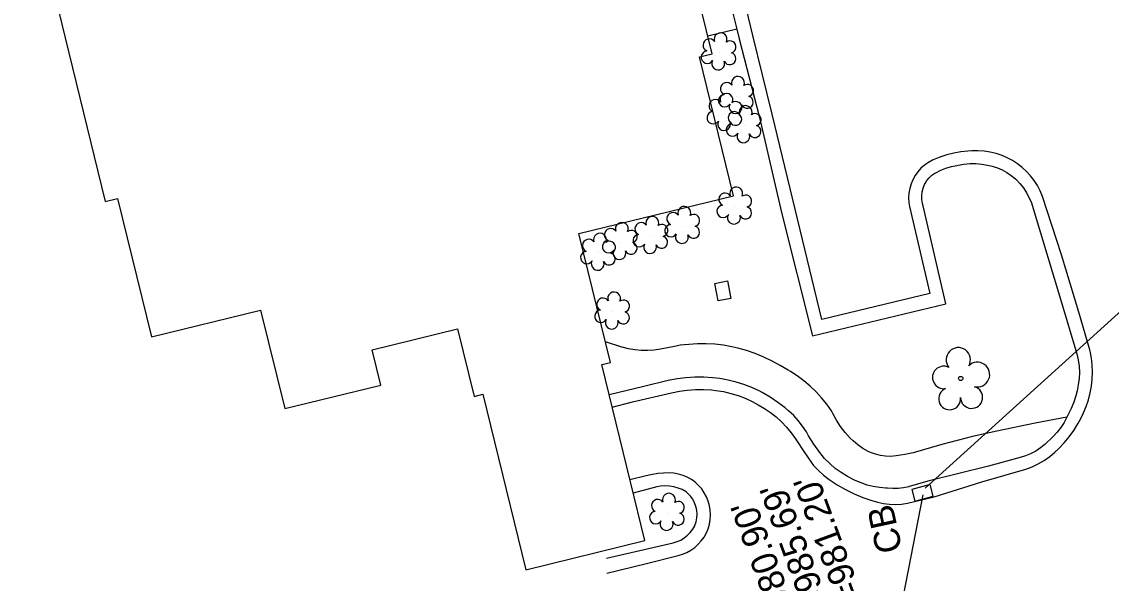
# Model space of a CAD drawing. Extents: x 1611576 to 1617186, y 899279 to 905462.
# Drawn here: x 1615690.8 to 1615858.1, y 904278.6 to 904364.8 of the extents above; entities that cross this region are included whole.
import ezdxf

# ---------------------------------------------------------------- set-up
doc = ezdxf.new("R2010")
doc.units = 0
for name, color, linetype in [('Exist Building', 7, 'Continuous'), ('Exist Other Culture Area Outline', 7, 'Continuous'), ('Exist Roads Curbs', 7, 'Continuous'), ('Exist Roads EOP Other', 7, 'Continuous'), ('Exist Structure Minor Catch Basin', 7, 'Continuous'), ('Exist Structure Minor Catch Basin Text', 7, 'Continuous'), ('Exist Structure Minor Catch Basin Top Elevation', 7, 'Continuous'), ('Exist Structure Minor Drop Inlet', 7, 'Continuous'), ('Exist Structure Minor Pipes RCP 18 Inch', 7, 'Continuous'), ('Exist Structure Minor Pipes RCP 18 Inch Invert', 7, 'Continuous'), ('Exist Vegetation Shrub CELL', 7, 'Continuous'), ('Exist Vegetation Tree CELL', 7, 'Continuous')]:
    doc.layers.add(name, color=color, linetype=linetype)

msp = doc.modelspace()

# ---------------------------------------------------------------- linework, layer by layer
at = {"layer": 'Exist Building'}
msp.add_lwpolyline([(1615690.83, 904389.67), (1615703.65, 904337.25), (1615705.53, 904337.7), (1615710.73, 904316.45), (1615727.5, 904320.56), (1615731.21, 904305.41), (1615745.97, 904309.02), (1615744.65, 904314.45), (1615757.76, 904317.66), (1615760.3, 904307.29), (1615761.61, 904307.62), (1615768.21, 904280.66), (1615786.51, 904285.14), (1615779.9, 904312.17), (1615781.22, 904312.5), (1615776.37, 904332.32), (1615800.14, 904338.13), (1615794.92, 904359.48), (1615796.82, 904359.94), (1615795.04, 904367.19)], dxfattribs=at)
at = {"layer": 'Exist Other Culture Area Outline'}
for points in [[(1615800.62, 904363.71), (1615796.16, 904362.63)], [(1615851.3, 904304.08), (1615846.46, 904303.2), (1615840.55, 904301.96), (1615836.82, 904301.13), (1615832.12, 904299.92), (1615827.73, 904298.64), (1615826.42, 904298.36), (1615825.09, 904298.15), (1615824.25, 904298.06), (1615823.46, 904298.1), (1615822.68, 904298.22), (1615821.91, 904298.41), (1615821.17, 904298.69), (1615820.82, 904298.85), (1615820, 904299.31), (1615819.23, 904299.85), (1615818.49, 904300.45), (1615818.04, 904300.87), (1615817.27, 904301.75), (1615816.57, 904302.68), (1615815.93, 904303.65), (1615815.36, 904304.67), (1615815.16, 904305.07), (1615814.43, 904306.1), (1615813.64, 904307.08), (1615812.79, 904308), (1615811.88, 904308.87), (1615810.92, 904309.68), (1615809.91, 904310.43), (1615808.85, 904311.11), (1615808.49, 904311.32), (1615807.29, 904312.06), (1615806.05, 904312.73), (1615804.78, 904313.33), (1615803.47, 904313.86), (1615802.14, 904314.32), (1615800.78, 904314.69), (1615799.88, 904314.9), (1615798.57, 904315.14), (1615797.24, 904315.3), (1615795.92, 904315.38), (1615794.58, 904315.37), (1615793.26, 904315.29), (1615791.93, 904315.14), (1615791.31, 904315.03), (1615788.91, 904314.56), (1615787.93, 904314.4), (1615786.94, 904314.33), (1615785.95, 904314.34), (1615784.97, 904314.43), (1615783.99, 904314.6), (1615783.03, 904314.85), (1615782.98, 904314.86), (1615780.44, 904315.69)]]:
    msp.add_lwpolyline(points, dxfattribs=at)
at = {"layer": 'Exist Roads Curbs'}
for points in [[(1615799.53, 904368.28), (1615800.62, 904363.71), (1615800.97, 904362.21), (1615804.09, 904350.13), (1615807.5, 904335.54), (1615812.24, 904316.62), (1615832.73, 904321.53), (1615829.24, 904336.57), (1615829.15, 904336.92), (1615829.06, 904337.52), (1615829.05, 904338.12), (1615829.11, 904338.71), (1615829.25, 904339.3), (1615829.47, 904339.86), (1615829.53, 904339.99), (1615829.82, 904340.46), (1615830.18, 904340.89), (1615830.59, 904341.26), (1615831.05, 904341.57), (1615831.17, 904341.64), (1615831.94, 904342.03), (1615832.74, 904342.35), (1615833.57, 904342.59), (1615834.42, 904342.75), (1615834.61, 904342.8), (1615835.5, 904342.96), (1615836.41, 904343.05), (1615837.32, 904343.05), (1615838.23, 904342.98), (1615839.13, 904342.83), (1615839.86, 904342.67), (1615840.64, 904342.42), (1615841.39, 904342.1), (1615842.11, 904341.71), (1615842.78, 904341.24), (1615843.41, 904340.72), (1615843.5, 904340.64), (1615844.1, 904340.01), (1615844.65, 904339.32), (1615845.13, 904338.59), (1615845.54, 904337.82), (1615845.88, 904337.01), (1615846.15, 904336.18), (1615850.48, 904321.73), (1615852.71, 904314.34), (1615852.86, 904313.83), (1615853.06, 904312.89), (1615853.18, 904311.94), (1615853.23, 904310.98), (1615853.19, 904310.02), (1615853.07, 904309.07), (1615852.88, 904308.13), (1615852.69, 904307.39), (1615852.37, 904306.41), (1615851.97, 904305.46), (1615851.32, 904304.11), (1615851.3, 904304.08), (1615850.89, 904303.29), (1615850.39, 904302.52), (1615849.82, 904301.79), (1615849.2, 904301.11), (1615847.92, 904299.92), (1615847.25, 904299.38), (1615846.52, 904298.9), (1615845.75, 904298.49), (1615844.95, 904298.15), (1615844.12, 904297.89), (1615839.27, 904296.55), (1615830.17, 904294.31), (1615827.1, 904293.44), (1615827.04, 904293.42), (1615826.23, 904293.25), (1615825.41, 904293.15), (1615824.58, 904293.13), (1615823.76, 904293.2), (1615823.53, 904293.21), (1615822.55, 904293.28), (1615821.58, 904293.44), (1615820.63, 904293.68), (1615819.7, 904293.99), (1615818.8, 904294.38), (1615818.6, 904294.47), (1615817.61, 904294.99), (1615816.66, 904295.58), (1615815.75, 904296.24), (1615814.9, 904296.96), (1615814.1, 904297.74), (1615813.37, 904298.68), (1615812.48, 904299.94), (1615811.65, 904301.25), (1615811.31, 904301.85), (1615810.72, 904302.74), (1615810.07, 904303.57), (1615809.36, 904304.36), (1615808.59, 904305.09), (1615808.05, 904305.53), (1615806.91, 904306.38), (1615805.73, 904307.18), (1615804.5, 904307.9), (1615804.07, 904308.13), (1615802.92, 904308.66), (1615801.73, 904309.12), (1615800.52, 904309.5), (1615799.29, 904309.81), (1615798.04, 904310.04), (1615796.93, 904310.16), (1615795.55, 904310.24), (1615794.18, 904310.23), (1615792.81, 904310.14), (1615791.45, 904309.98), (1615790.09, 904309.73), (1615786.37, 904308.81), (1615781.04, 904307.51)], [(1615780.63, 904282.44), (1615790.86, 904284.81), (1615791.46, 904284.98), (1615792.03, 904285.23), (1615792.56, 904285.56), (1615793.05, 904285.95), (1615793.49, 904286.39), (1615793.86, 904286.89), (1615794.17, 904287.43), (1615794.18, 904287.47), (1615794.37, 904288.03), (1615794.49, 904288.62), (1615794.52, 904289.21), (1615794.48, 904289.81), (1615794.35, 904290.39), (1615794.15, 904290.95), (1615793.88, 904291.48), (1615793.53, 904291.96), (1615793.13, 904292.4), (1615792.84, 904292.65), (1615792.26, 904292.97), (1615791.62, 904293.22), (1615790.96, 904293.41), (1615790.28, 904293.52), (1615789.59, 904293.54), (1615788.9, 904293.49), (1615788.35, 904293.39), (1615784.72, 904292.43)]]:
    msp.add_lwpolyline(points, dxfattribs=at)
at = {"layer": 'Exist Roads EOP Other'}
for points in [[(1615781.49, 904305.65), (1615784.63, 904306.45), (1615790.61, 904307.84), (1615791.81, 904308.09), (1615793.03, 904308.26), (1615794.26, 904308.35), (1615795.49, 904308.36), (1615796.72, 904308.29), (1615797.41, 904308.22), (1615798.56, 904308.03), (1615799.7, 904307.76), (1615800.82, 904307.42), (1615801.91, 904307.01), (1615802.98, 904306.52), (1615803.89, 904306.02), (1615804.86, 904305.46), (1615805.79, 904304.83), (1615806.67, 904304.13), (1615807.5, 904303.38), (1615808.28, 904302.56), (1615808.99, 904301.7), (1615809.65, 904300.78), (1615809.84, 904300.48), (1615810.92, 904298.82), (1615812.05, 904297.2), (1615812.42, 904296.7), (1615813.16, 904295.92), (1615813.96, 904295.18), (1615814.81, 904294.51), (1615815.71, 904293.89), (1615816.05, 904293.69), (1615817.33, 904292.98), (1615818.65, 904292.34), (1615820, 904291.77), (1615821.35, 904291.29), (1615822.24, 904291.03), (1615823.14, 904290.84), (1615824.06, 904290.73), (1615824.99, 904290.7), (1615825.91, 904290.75), (1615826.83, 904290.88), (1615826.84, 904290.89), (1615830.94, 904291.85), (1615838.27, 904294.15), (1615845.01, 904296.09), (1615845.98, 904296.47), (1615846.92, 904296.93), (1615847.81, 904297.46), (1615848.67, 904298.05), (1615849.48, 904298.71), (1615850.08, 904299.29), (1615850.9, 904300.16), (1615851.67, 904301.09), (1615852.36, 904302.06), (1615852.99, 904303.08), (1615853.38, 904303.79), (1615853.87, 904304.75), (1615854.29, 904305.75), (1615854.64, 904306.77), (1615854.91, 904307.82), (1615855.1, 904308.88), (1615855.22, 904309.96), (1615855.25, 904311.04), (1615855.2, 904312.12), (1615855.08, 904313.19), (1615854.87, 904314.25), (1615854.82, 904314.45), (1615853.15, 904320.22), (1615850.51, 904329.04), (1615847.57, 904338.02), (1615847.21, 904338.87), (1615846.79, 904339.68), (1615846.3, 904340.46), (1615845.74, 904341.19), (1615845.12, 904341.86), (1615844.44, 904342.48), (1615843.71, 904343.04), (1615842.94, 904343.54), (1615842.25, 904343.91), (1615841.37, 904344.29), (1615840.47, 904344.59), (1615839.55, 904344.82), (1615838.61, 904344.97), (1615837.66, 904345.04), (1615836.71, 904345.03), (1615836.12, 904344.98), (1615835.03, 904344.87), (1615833.94, 904344.68), (1615832.87, 904344.41), (1615831.82, 904344.06), (1615830.8, 904343.64), (1615830.66, 904343.58), (1615830.04, 904343.23), (1615829.45, 904342.82), (1615828.91, 904342.34), (1615828.43, 904341.8), (1615828.02, 904341.22), (1615827.67, 904340.59), (1615827.39, 904339.93), (1615827.18, 904339.24), (1615827.06, 904338.53), (1615827.01, 904337.81), (1615827.05, 904337.1), (1615827.15, 904336.45), (1615830.25, 904323.08), (1615813.68, 904319.09), (1615809.61, 904336.05), (1615806.08, 904350.65), (1615803.08, 904362.72), (1615798.82, 904380.47)], [(1615780.69, 904280.14), (1615786.74, 904281.6), (1615791.6, 904282.86), (1615792.29, 904283.06), (1615792.95, 904283.33), (1615793.58, 904283.68), (1615794.17, 904284.09), (1615794.7, 904284.57), (1615795.18, 904285.1), (1615795.6, 904285.68), (1615795.95, 904286.31), (1615796.22, 904286.97), (1615796.43, 904287.66), (1615796.55, 904288.36), (1615796.6, 904289.08), (1615796.56, 904289.79), (1615796.45, 904290.5), (1615796.25, 904291.19), (1615795.99, 904291.86), (1615795.64, 904292.49), (1615795.24, 904293.08), (1615794.76, 904293.62), (1615794.24, 904294.1), (1615793.66, 904294.52), (1615793.03, 904294.88), (1615792.38, 904295.16), (1615791.69, 904295.37), (1615790.98, 904295.5), (1615790.27, 904295.55), (1615789.35, 904295.52), (1615788.52, 904295.44), (1615787.42, 904295.26), (1615786.73, 904295.11), (1615784.22, 904294.48)]]:
    msp.add_lwpolyline(points, dxfattribs=at)
at = {"layer": 'Exist Structure Minor Catch Basin'}
msp.add_lwpolyline([(1615827.48, 904292.98), (1615827.97, 904291.21), (1615830.77, 904291.98), (1615830.3, 904293.78), (1615827.48, 904292.98)], dxfattribs=at)
at = {"layer": 'Exist Structure Minor Drop Inlet'}
msp.add_lwpolyline([(1615797.75, 904321.97), (1615797.23, 904324.66), (1615799.18, 904325.03), (1615799.7, 904322.35)], close=True, dxfattribs=at)
at = {"layer": 'Exist Structure Minor Pipes RCP 18 Inch'}
for p, q in [((1615829.54, 904293.22), (1615887.06, 904345.26)), ((1615829.54, 904293.22), (1615887.06, 904345.26)), ((1615808.87, 904188.06), (1615829.26, 904292.17)), ((1615808.87, 904188.06), (1615829.26, 904292.17))]:
    msp.add_line(p, q, dxfattribs=at)
at = {"layer": 'Exist Vegetation Shrub CELL'}
for p, q in [((1615797.91, 904360.12), (1615797.91, 904360.12)), ((1615800.57, 904353.42), (1615800.57, 904353.42)), ((1615798.81, 904350.8), (1615798.81, 904350.8)), ((1615801.76, 904348.94), (1615801.76, 904348.94)), ((1615800.32, 904336.43), (1615800.32, 904336.43)), ((1615792.33, 904333.46), (1615792.33, 904333.46)), ((1615787.44, 904331.91), (1615787.44, 904331.91)), ((1615782.74, 904330.99), (1615782.74, 904330.99)), ((1615779.39, 904329.33), (1615779.39, 904329.33)), ((1615781.56, 904320.3), (1615781.56, 904320.3)), ((1615789.98, 904289.37), (1615789.98, 904289.37))]:
    msp.add_line(p, q, dxfattribs=at)
for centre, radius, start, end in [((1615796.42, 904361.24), 0.968, 35.8908, 245.4216), ((1615798.13, 904362.16), 0.99, 334.8391, 200.4717), ((1615799.58, 904360.98), 0.929, 284.4567, 126.0861), ((1615796.11, 904359.41), 0.955, 95.1099, 327.9534), ((1615799.54, 904359.19), 0.937, 204.9913, 73.4601), ((1615797.78, 904358.43), 0.984, 151.2797, 21.387), ((1615799.09, 904354.55), 0.968, 35.8908, 245.4216), ((1615800.8, 904355.47), 0.99, 334.8391, 200.4717), ((1615802.25, 904354.29), 0.929, 284.4567, 126.0861), ((1615798.77, 904352.72), 0.955, 95.1099, 327.9534), ((1615799.04, 904352.84), 0.99, 334.8391, 200.4717), ((1615802.21, 904352.5), 0.937, 204.9913, 73.4601), ((1615797.33, 904351.93), 0.968, 35.8908, 245.4216), ((1615800.45, 904351.74), 0.984, 151.2797, 21.387), ((1615800.48, 904351.67), 0.929, 284.4567, 126.0861), ((1615801.99, 904350.98), 0.99, 334.8391, 200.4717), ((1615797.01, 904350.1), 0.955, 95.1099, 327.9534), ((1615800.28, 904350.07), 0.968, 35.8908, 245.4216), ((1615800.45, 904349.87), 0.937, 204.9913, 73.4601), ((1615803.43, 904349.81), 0.929, 284.4567, 126.0861), ((1615798.68, 904349.12), 0.984, 151.2797, 21.387), ((1615799.96, 904348.23), 0.955, 95.1099, 327.9534), ((1615803.4, 904348.01), 0.937, 204.9913, 73.4601), ((1615801.63, 904347.25), 0.984, 151.2797, 21.387), ((1615798.83, 904337.56), 0.968, 35.8908, 245.4216), ((1615800.54, 904338.47), 0.99, 334.8391, 200.4717), ((1615798.52, 904335.72), 0.955, 95.1099, 327.9534), ((1615801.99, 904337.3), 0.929, 284.4567, 126.0861), ((1615790.85, 904334.58), 0.968, 35.8908, 245.4216), ((1615792.56, 904335.5), 0.99, 334.8391, 200.4717), ((1615794, 904334.33), 0.929, 284.4567, 126.0861), ((1615800.19, 904334.75), 0.984, 151.2797, 21.387), ((1615801.95, 904335.5), 0.937, 204.9913, 73.4601), ((1615782.97, 904333.03), 0.99, 334.8391, 200.4717), ((1615785.95, 904333.04), 0.968, 35.8908, 245.4216), ((1615787.66, 904333.95), 0.99, 334.8391, 200.4717), ((1615789.11, 904332.78), 0.929, 284.4567, 126.0861), ((1615790.53, 904332.75), 0.955, 95.1099, 327.9534), ((1615793.97, 904332.53), 0.937, 204.9913, 73.4601), ((1615779.62, 904331.37), 0.99, 334.8391, 200.4717), ((1615781.26, 904332.12), 0.968, 35.8908, 245.4216), ((1615784.42, 904331.86), 0.929, 284.4567, 126.0861), ((1615785.64, 904331.21), 0.955, 95.1099, 327.9534), ((1615789.07, 904330.98), 0.937, 204.9913, 73.4601), ((1615792.2, 904331.77), 0.984, 151.2797, 21.387), ((1615777.9, 904330.46), 0.968, 35.8908, 245.4216), ((1615780.94, 904330.29), 0.955, 95.1099, 327.9534), ((1615781.06, 904330.2), 0.929, 284.4567, 126.0861), ((1615784.38, 904330.06), 0.937, 204.9913, 73.4601), ((1615787.31, 904330.23), 0.984, 151.2797, 21.387), ((1615777.59, 904328.63), 0.955, 95.1099, 327.9534), ((1615781.02, 904328.41), 0.937, 204.9913, 73.4601), ((1615782.62, 904329.31), 0.984, 151.2797, 21.387), ((1615779.26, 904327.65), 0.984, 151.2797, 21.387), ((1615781.79, 904322.34), 0.99, 334.8391, 200.4717), ((1615780.08, 904321.43), 0.968, 35.8908, 245.4216), ((1615783.23, 904321.17), 0.929, 284.4567, 126.0861), ((1615779.76, 904319.6), 0.955, 95.1099, 327.9534), ((1615783.2, 904319.37), 0.937, 204.9913, 73.4601), ((1615781.43, 904318.62), 0.984, 151.2797, 21.387), ((1615790.21, 904291.42), 0.99, 334.8391, 200.4717), ((1615788.5, 904290.5), 0.968, 35.8908, 245.4216), ((1615791.65, 904290.24), 0.929, 284.4567, 126.0861), ((1615788.18, 904288.67), 0.955, 95.1099, 327.9534), ((1615789.85, 904287.69), 0.984, 151.2797, 21.387), ((1615791.62, 904288.45), 0.937, 204.9913, 73.4601)]:
    msp.add_arc(centre, radius, start, end, dxfattribs=at)
at = {"layer": 'Exist Vegetation Tree CELL'}
msp.add_line((1615835.01, 904310.05), (1615835.01, 904310.05), dxfattribs=at)
msp.add_circle((1615835.01, 904310.05), 0.326, dxfattribs=at)
for centre, radius, start, end in [((1615834.63, 904312.93), 1.86, 330.1651, 219.7134), ((1615832.41, 904310.21), 1.73, 62.6636, 279.3457), ((1615837.56, 904310.64), 1.9, 257.1011, 134.1999), ((1615833.31, 904306.93), 1.69, 111.5671, 6.231), ((1615836.68, 904307.15), 1.7, 181.2822, 74.56)]:
    msp.add_arc(centre, radius, start, end, dxfattribs=at)

# ---------------------------------------------------------------- texts
at = {"layer": 'Exist Structure Minor Catch Basin Text'}
msp.add_text('CB', height=4, rotation=102.2667, dxfattribs=at).set_placement((1615826.08, 904283.68))
at = {"layer": 'Exist Structure Minor Catch Basin Top Elevation'}
msp.add_text("TOP=985.69'", height=4, rotation=110.2165, dxfattribs=at).set_placement((1615818.69, 904264.82))
at = {"layer": 'Exist Structure Minor Pipes RCP 18 Inch Invert'}
for s, p in [("INV=981.20'", (1615823.12, 904267.99)), ("INV=980.90'", (1615813.5, 904264.07))]:
    msp.add_text(s, height=4, rotation=110.2165, dxfattribs=at).set_placement(p)

doc.saveas('drawing.dxf')
